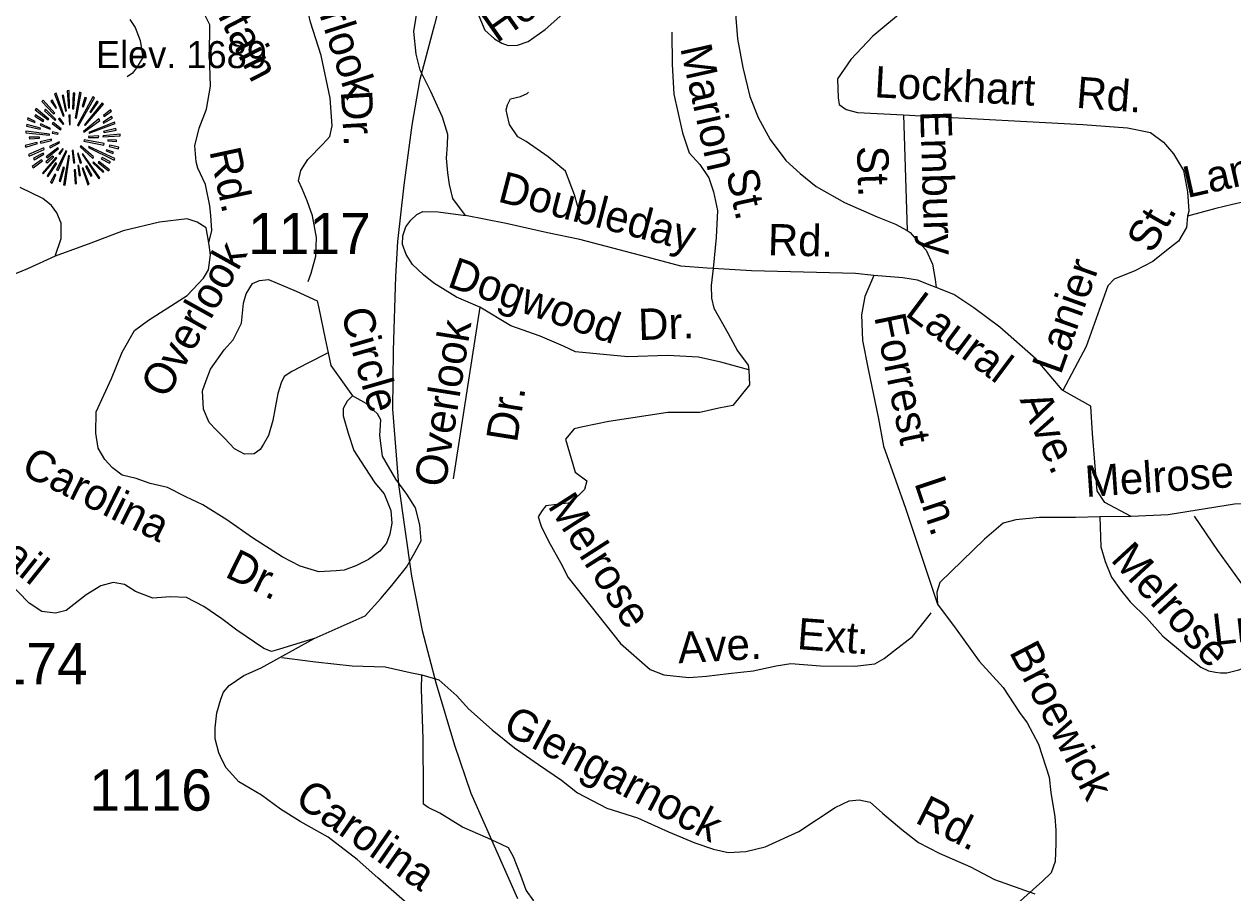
# Model space of a CAD drawing. Extents: x 990631 to 1056237, y 535999 to 585651.
# Drawn here: x 1027764 to 1031429, y 544903 to 547537 of the extents above; entities that cross this region are included whole.
import ezdxf

# ---------------------------------------------------------------- set-up
doc = ezdxf.new("R2010")
doc.units = 0
for name, color, linetype in [('Exist Boundary Political City Limit New', 7, 'Continuous'), ('Exist Geographical Mountain Summit CELL', 7, 'Continuous'), ('Exist Road Non-System Type 51', 7, 'Continuous'), ('Exist Road Non-System Type 51 Label', 7, 'Continuous'), ('Exist Road Secondary Type 51 Attributed', 7, 'Continuous'), ('Exist Road Secondary Type 51 Label', 7, 'Continuous'), ('Exist Road Secondary Type 51 Number Label', 7, 'Continuous'), ('Exist Survey Geodetic Marker Label', 7, 'Continuous')]:
    doc.layers.add(name, color=color, linetype=linetype)

msp = doc.modelspace()

# ---------------------------------------------------------------- linework, layer by layer
at = {"layer": 'Exist Boundary Political City Limit New'}
msp.add_lwpolyline([(1029072.6, 547792.1), (1029008.1, 547536.1), (1028962.4, 547365.4), (1028939.9, 547230.2), (1028915.8, 547048.9), (1028895.9, 546877.4), (1028890.6, 546771.5), (1028883.1, 546547.6), (1028881.1, 546369.6), (1028899.5, 546140.7), (1028938.3, 545863.2), (1028970.8, 545698.1), (1029013.4, 545536.6), (1029069.2, 545350.6), (1029118.5, 545204.8), (1029259.9, 544885.8)], dxfattribs=at)
at = {"layer": 'Exist Geographical Mountain Summit CELL'}
for points in [[(1027856, 547325.1), (1027882.1, 547258.2), (1027885.1, 547259.2), (1027861.1, 547327.6)], [(1027889.8, 547273.1), (1027892.3, 547273.8), (1027883.3, 547321.8), (1027878.9, 547320.7)], [(1027894.5, 547334.5), (1027898.6, 547282.5), (1027901.8, 547282.9), (1027900.4, 547335.6)], [(1027910.5, 547280.4), (1027914.5, 547280.4), (1027918.1, 547327.6), (1027912.7, 547327.6)], [(1027922.5, 547252), (1027937.4, 547329), (1027931.9, 547330.8), (1027919.2, 547252.8)], [(1027817.5, 547301.8), (1027853.4, 547264.4), (1027856.8, 547266.9), (1027821.5, 547306.5)], [(1027845.1, 547303.3), (1027860.7, 547281.5), (1027862.5, 547282.9), (1027849.1, 547307.3)], [(1027925.8, 547230.2), (1027928.7, 547228.4), (1027977.3, 547313), (1027971.9, 547316.7)], [(1027940.3, 547287.2), (1027943.6, 547286.1), (1027953, 547313), (1027948.3, 547314.8)], [(1027946.8, 547231.6), (1027949, 547229.5), (1028004.6, 547293.8), (1028000.6, 547298.5)], [(1027984.3, 547303.3), (1027963.2, 547269.8), (1027966.1, 547268.7), (1027988.6, 547300)], [(1027774.3, 547247.3), (1027796.7, 547238.6), (1027797.8, 547241.5), (1027775.7, 547252.4)], [(1027796, 547258.2), (1027821.8, 547241.8), (1027824, 547244.4), (1027798.9, 547262.2)], [(1027797.1, 547277.1), (1027836.7, 547246.5), (1027838.9, 547248.7), (1027800.8, 547281.5)], [(1027825.4, 547274.1), (1027858.2, 547245.1), (1027860.4, 547247.3), (1027828.4, 547279.3)], [(1027868.7, 547248.7), (1027882.5, 547232.3), (1027884.7, 547234.5), (1027872, 547251.7)], [(1027900, 547261.1), (1027901.4, 547232), (1027904, 547232.3), (1027904, 547261.4)], [(1027943.6, 547211.7), (1027945.4, 547209.1), (1027994, 547245.1), (1027990.8, 547249.5)], [(1028004.6, 547236.8), (1028032.2, 547251.7), (1028029.3, 547256.7), (1028003.2, 547239.3)], [(1028004.6, 547259.6), (1028006.5, 547257.1), (1028029.3, 547273.4), (1028025.7, 547277.1)], [(1027768.7, 547206.9), (1027840.7, 547200), (1027841.1, 547202.9), (1027768.7, 547212)], [(1027771.3, 547228), (1027812.7, 547218.6), (1027813.9, 547221.8), (1027772.4, 547232.7)], [(1027812.7, 547230.2), (1027843.3, 547218.2), (1027844.4, 547220.4), (1027814.9, 547234.2)], [(1027849.1, 547235.7), (1027874.2, 547216.7), (1027876.3, 547219.6), (1027851.6, 547238.9)], [(1027849.4, 547205.9), (1027866.5, 547203.7), (1027866.9, 547205.9), (1027850.2, 547210.2)], [(1027960.6, 547208.8), (1027961.7, 547206.5), (1028039.9, 547235.3), (1028038.1, 547240)], [(1028006.5, 547208.8), (1028043.2, 547215.3), (1028041.7, 547220.8), (1028005, 547211)], [(1027767.3, 547169.2), (1027768.7, 547164), (1027804.8, 547174.6), (1027802.6, 547177.9)], [(1027780.8, 547189.5), (1027810.5, 547191), (1027810.5, 547194.6), (1027779.7, 547194.6)], [(1027813.1, 547180.5), (1027814.2, 547175.7), (1027847.3, 547184.1), (1027846.6, 547187.7)], [(1027840.7, 547166.2), (1027842.9, 547161.5), (1027871.7, 547176.7), (1027870.6, 547180.1)], [(1027945, 547182.3), (1028005.7, 547170.3), (1028006.8, 547174.6), (1027946.1, 547185.9)], [(1027959.6, 547196.1), (1027959.6, 547193.2), (1027989.7, 547193.2), (1027990.4, 547198.2)], [(1028002.8, 547195), (1028055.2, 547198.2), (1028055.5, 547202.9), (1028003.2, 547198.2)], [(1028017.7, 547183), (1028044.2, 547180.7), (1028044.2, 547185.1), (1028018.1, 547186.2)], [(1027777.1, 547141.5), (1027779.7, 547136.8), (1027825.1, 547156.8), (1027823.6, 547161.5)], [(1027794.6, 547125.6), (1027823.6, 547142.3), (1027821.5, 547145.9), (1027792.4, 547130.6)], [(1027834.6, 547116.5), (1027853.8, 547134.6), (1027850.5, 547136.8), (1027830.2, 547119.7)], [(1027830.9, 547135), (1027833.8, 547131.3), (1027868.3, 547159.7), (1027866.5, 547162.2)], [(1027862.5, 547095), (1027866.9, 547093.2), (1027893.4, 547151.7), (1027890.9, 547152.5)], [(1027869.4, 547144.4), (1027872.7, 547141.5), (1027882.9, 547157.9), (1027881, 547159.3)], [(1027883.9, 547049.6), (1027888.7, 547048.5), (1027901.4, 547137.9), (1027898.2, 547138.7)], [(1027909.4, 547153.6), (1027913.4, 547116.5), (1027917.8, 547116.8), (1027912.7, 547154.3)], [(1027925.4, 547144.8), (1027934.1, 547115), (1027938.1, 547116.8), (1027927.6, 547145.9)], [(1027933.8, 547165.2), (1027972.3, 547129.9), (1027974.8, 547134.2), (1027935.6, 547167.4)], [(1027939.9, 547142.6), (1027990.4, 547067.8), (1027994, 547070.6), (1027942.5, 547143.7)], [(1027958.8, 547162.6), (1028037, 547124.4), (1028038.8, 547129.9), (1027960.3, 547165.5)], [(1028012.3, 547152.5), (1028033.3, 547144.4), (1028035.1, 547148.8), (1028013.7, 547155.7)], [(1028021.8, 547165.8), (1028050, 547158.6), (1028050.8, 547164), (1028022.8, 547170.3)], [(1027788.4, 547104.8), (1027791.3, 547100.8), (1027819.7, 547121.9), (1027817.1, 547125.2)], [(1027819.3, 547085.2), (1027822.2, 547082.7), (1027862.9, 547130.3), (1027860, 547132.4)], [(1027859.3, 547116.5), (1027834.2, 547077.2), (1027837.4, 547074.7), (1027863.3, 547114.3)], [(1027874.2, 547059.8), (1027886.1, 547102.6), (1027882.5, 547103), (1027869.8, 547060.8)], [(1027935.2, 547078.3), (1027929.8, 547108.1), (1027926.5, 547108.1), (1027930.9, 547077.2)], [(1027939.9, 547099.8), (1027957.4, 547049.9), (1027961.7, 547051.7), (1027942.9, 547100.5)], [(1027950.4, 547105.5), (1027966.4, 547076.1), (1027970.5, 547078.3), (1027954.2, 547107)], [(1027972.3, 547116.8), (1028002.4, 547087.7), (1028005.7, 547090.3), (1027974.5, 547119.3)], [(1027989, 547117.5), (1028019.5, 547091.7), (1028022.8, 547095.4), (1027990.8, 547120.1)], [(1027998.1, 547128.5), (1028023.2, 547115.4), (1028025.7, 547119), (1028000.3, 547132.4)], [(1027844.4, 547058), (1027849.1, 547055.1), (1027860, 547079.7), (1027856.8, 547081.9)], [(1027915.6, 547095), (1027919.2, 547052.5), (1027923.2, 547053.5), (1027919.9, 547095)]]:
    msp.add_lwpolyline(points, close=True, dxfattribs=at)
at = {"layer": 'Exist Road Non-System Type 51'}
msp.add_line((1030430.6, 547262.1), (1030441.3, 546911.3), dxfattribs=at)
for points in [[(1031309.5, 548038.3), (1031260.4, 548001.9), (1031205.1, 547943.5), (1031080.4, 547861.3), (1030939.4, 547772.2), (1030797.3, 547688.6), (1030701.1, 547634.2), (1030601.4, 547623.1), (1030500.5, 547617.5), (1030433.6, 547579.8), (1030337.5, 547500.4), (1030270.6, 547429.3), (1030230.6, 547371.3), (1030232, 547313.4), (1030235.4, 547293.3), (1030257, 547277.6), (1030290.7, 547268.5), (1030430.6, 547262.1)], [(1029102.8, 546956.5), (1029064.4, 547007.8), (1029053.9, 547050.3), (1029049.2, 547086.4), (1029044.7, 547130.5), (1029047.9, 547170.4), (1029048.9, 547202.4), (1029032.8, 547255), (1028997.3, 547332.3), (1028965.4, 547397.4), (1028953, 547445.8), (1028945.4, 547514.2), (1028957.9, 547589.8), (1028961.7, 547649.7), (1028965.5, 547695.7)], [(1028625.8, 546756.2), (1028634.8, 546782), (1028648.4, 546833.6), (1028650.3, 546889.6), (1028638.5, 546956), (1028622, 547000.6), (1028607.3, 547037.1), (1028596, 547061.5), (1028603, 547093.2), (1028624.1, 547126.6), (1028669.8, 547173.1), (1028690.5, 547196.5), (1028697.6, 547228.3), (1028692.5, 547312.4), (1028664.6, 547441.5), (1028632.1, 547542.5), (1028618.1, 547605)], [(1029143, 547561.6), (1029161.5, 547518.9), (1029190.8, 547491.9), (1029212.4, 547479.2), (1029232, 547472.6), (1029260.3, 547473.6), (1029292.5, 547484.6), (1029343.8, 547520.8), (1029415.9, 547584.5)], [(1029920.4, 547580.7), (1029927.6, 547492.3), (1029942.9, 547405.8), (1029964.1, 547317.1), (1029990.1, 547254.2), (1030025.9, 547187), (1030073.9, 547123.4), (1030116.7, 547083.9), (1030165.3, 547044.3), (1030251.9, 546995.6), (1030350.5, 546952.4), (1030405.9, 546930.7), (1030441.3, 546911.3)], [(1028084.1, 547550.8), (1028101.2, 547526.2), (1028115.8, 547487.7), (1028124.2, 547435.6), (1028105.1, 547404.1), (1028092.6, 547388.6), (1028076.2, 547377.1)], [(1028324.4, 546873.5), (1028332.9, 546910.9), (1028330.4, 546956.2), (1028327.4, 546986.3), (1028313.5, 547051), (1028291.1, 547099.7), (1028285.7, 547119.8), (1028281.4, 547168.1), (1028295.1, 547221.6), (1028317.1, 547279), (1028329.5, 547348.6), (1028326.6, 547442.7), (1028327.6, 547534.7), (1028308.8, 547571.5)], [(1029728.2, 547512.7), (1029729, 547414.7), (1029734.2, 547324.3), (1029760.5, 547207.6), (1029780.4, 547146.7), (1029813.3, 547111.7), (1029840.1, 547070.9), (1029854.7, 547028.4), (1029866.9, 546971.9), (1029862.3, 546890), (1029853.2, 546796.1)], [(1029451.1, 546954.8), (1029433.2, 547019.6), (1029405.4, 547090.6), (1029352.9, 547134.3), (1029286.4, 547180.6), (1029260.9, 547195.3), (1029236.2, 547232.3), (1029229, 547262.4), (1029225.5, 547276.7), (1029230, 547292.6), (1029238.8, 547310.2), (1029268.9, 547317.2), (1029289.3, 547326.6), (1029293.4, 547330.3)], [(1030430.6, 547262.1), (1030484.5, 547258.4), (1030974, 547232.5), (1031109.8, 547222.2), (1031179.3, 547208), (1031218.4, 547178.8), (1031249.3, 547143.8), (1031279.7, 547092.7), (1031291.6, 547028.3), (1031295.8, 546970.2), (1031291.3, 546954.2)], [(1031757, 547063.3), (1031687.9, 547029.7), (1031623.3, 547011.6), (1031569, 547005.3), (1031499, 547005.7), (1031428.4, 546989.9), (1031378, 546977.5), (1031291.3, 546954.2)], [(1029961.4, 546488.7), (1029876.1, 546511.4), (1029808.6, 546527.5), (1029714.6, 546532.4), (1029594.5, 546528.3), (1029436.4, 546543.5), (1029399.9, 546560.3), (1029328.7, 546590.8), (1029239.7, 546621.8), (1029145.6, 546678.9), (1029074.6, 546709.3), (1029006, 546751.5), (1028974.7, 546776.6), (1028941.8, 546807.9), (1028922.8, 546838.5), (1028911.8, 546868.9), (1028912.7, 546894.9), (1028921.7, 546922.5), (1028936.3, 546942), (1028954.8, 546959.4), (1028973.2, 546968.9), (1029019.2, 546967.3), (1029102.8, 546956.5)], [(1029853.2, 546796.1), (1029835.2, 546796.7), (1029755.5, 546803.3), (1029668.1, 546826.3), (1029448.7, 546883.4), (1029351.2, 546904.2), (1029226.1, 546932.4), (1029102.8, 546956.5)], [(1031291.3, 546954.2), (1031288.2, 546920.3), (1031264.7, 546879), (1031228, 546850.3), (1031186.9, 546817.5), (1031131.9, 546789.2), (1031068.9, 546763.3), (1031050.3, 546743.8), (1031019.6, 546658.8), (1030984.4, 546559.9), (1030914.1, 546426)], [(1030441.3, 546911.3), (1030451.2, 546905.1), (1030462.7, 546890.7), (1030499.5, 546851.6), (1030518.1, 546809), (1030526.5, 546762.6), (1030529.9, 546738.5)], [(1029853.2, 546796.1), (1029847.5, 546744.4), (1029848.4, 546706.4), (1029855.4, 546676.1), (1029899, 546598.5), (1029927.2, 546545.8), (1029959.9, 546502.7), (1029961.4, 546488.7)], [(1030340.9, 546774.5), (1030285, 546780.4), (1029969.1, 546788.6), (1029853.2, 546796.1)], [(1030340.9, 546774.5), (1030312.8, 546711.5), (1030303.1, 546655.6), (1030306.5, 546577.5), (1030323.8, 546491), (1030355, 546339.9), (1030370.3, 546257.3), (1030407, 546152), (1030436.3, 546069.1), (1030533.1, 545777.7)], [(1030529.9, 546738.5), (1030515.9, 546743), (1030472.5, 546760.5), (1030428.6, 546767.7), (1030340.9, 546774.5)], [(1030914.1, 546426), (1030912.1, 546428.1), (1030833, 546520.7), (1030722.1, 546618.2), (1030643.9, 546676.8), (1030583.2, 546716.8), (1030529.9, 546738.5)], [(1029145.6, 546678.9), (1029064.5, 546158.5)], [(1029961.4, 546488.7), (1029963.1, 546443.2), (1029912.9, 546380.5), (1029870.7, 546372.2), (1029812.6, 546359.6), (1029716.4, 546359.6), (1029536.9, 546332), (1029458.4, 546316.3), (1029432.2, 546309.4), (1029406.1, 546278.6), (1029435.4, 546178.2), (1029470.3, 546152), (1029463.6, 546126.3), (1029421.8, 546085.3), (1029379.8, 546080.8), (1029345.7, 546075.9), (1029335.2, 546062.1), (1029322.4, 546042.5), (1029331.5, 546014.3), (1029354.2, 545969.5), (1029391.8, 545902.1), (1029413.7, 545859.1), (1029572.6, 545658.4), (1029662, 545579.5), (1029703.7, 545564.1), (1029779.4, 545555.8), (1029833.5, 545560.1), (1029899.9, 545568), (1029974.2, 545575.5), (1030044.8, 545591.2), (1030088.9, 545597.8), (1030178.8, 545590.9), (1030282.8, 545589.7), (1030343.2, 545597.6), (1030371.7, 545612.9), (1030400.4, 545635.9), (1030457.9, 545680.2), (1030512.1, 545748.5), (1030514.2, 545752.3)], [(1031120.4, 546043.8), (1031040.5, 546086.7), (1031017.6, 546121.8), (1031003.1, 546295.9), (1030998.2, 546378.1), (1030914.1, 546426)], [(1031026, 546042.6), (1031028.8, 545952), (1031041.6, 545907.2), (1031060.8, 545860.3), (1031088.5, 545821.8), (1031118.3, 545785.6), (1031167.4, 545736.5), (1031216.4, 545681), (1031289, 545621.3), (1031331.6, 545587.1), (1031355.1, 545576.4), (1031376.4, 545572.2), (1031391.3, 545570), (1031410.5, 545570), (1031446.8, 545578.6), (1031523.6, 545608.4), (1031589.7, 545651.8)], [(1031312.2, 546044.9), (1031382.9, 545940.6), (1031474.8, 545813.5), (1031589.7, 545651.8), (1031647.3, 545578), (1031701.1, 545508.1), (1031782.2, 545413.4), (1031838, 545343.7), (1031904.5, 545297.5), (1032016.3, 545223.8), (1032211.5, 545133.5)], [(1028545.8, 545616.3), (1028647.4, 545602.8), (1028759.2, 545591.2), (1028859.1, 545587.7), (1028934.6, 545571.2), (1028970.3, 545564.1)], [(1029309.8, 544878.2), (1029286.8, 544911.1), (1029270.3, 544955.6), (1029248.1, 545012.3), (1029233, 545038.8), (1029211.4, 545049.7), (1029170, 545068.9), (1029093, 545101.7), (1029024.5, 545143.9), (1028989, 545161.2), (1028975.2, 545171.7), (1028974.6, 545209.7), (1028973.8, 545369.7), (1028968.8, 545520.1), (1028970.3, 545564.1)], [(1028970.3, 545564.1), (1029021.8, 545548.2), (1029076.2, 545500.3), (1029111.1, 545461.2), (1029182.8, 545396.7), (1029251.1, 545342.5), (1029323.5, 545292.1), (1029393.6, 545244.5), (1029442, 545206.2), (1029530.5, 545159.4), (1029623.8, 545130.6), (1029718.3, 545087.4), (1029797.3, 545054.8), (1029854.7, 545035.1), (1029898.5, 545025.6), (1029952.6, 545027.9), (1030011.1, 545041.9), (1030112.7, 545088.7), (1030223, 545161.3), (1030265.8, 545181.8), (1030295.9, 545184.8), (1030329.8, 545177.8), (1030366.7, 545144.6), (1030425.1, 545094.8), (1030475.7, 545055.2), (1030538.9, 545023.1), (1030633.5, 544982), (1030706.4, 544943.7), (1030829.1, 544899.6)]]:
    msp.add_lwpolyline(points, dxfattribs=at)
at = {"layer": 'Exist Road Secondary Type 51 Attributed'}
for points in [[(1027858, 546833.6), (1027875.9, 546887.1), (1027875.9, 546933), (1027863.1, 546964.4), (1027847, 546986.5), (1027820.6, 547007.8), (1027752, 547041.4)], [(1028760.1, 546410.3), (1028743.8, 546393.9), (1028731.3, 546371.4), (1028731.3, 546348.9), (1028746.3, 546296.4), (1028763.8, 546243.9), (1028797.1, 546192.2), (1028827, 546146.2), (1028856.1, 546112.9), (1028875.9, 546062.4), (1028878.5, 546023.9), (1028872.8, 545990.1), (1028862.9, 545963), (1028842.6, 545938.6), (1028808.2, 545913.1), (1028770.2, 545894.3), (1028734.3, 545881.3), (1028709.9, 545878.7), (1028657.5, 545876.6), (1028601.3, 545893.8), (1028546.3, 545921.3), (1028456.4, 545978.8), (1028378.9, 546033.8), (1028306.4, 546078.8), (1028253.9, 546103.9), (1028199, 546131.4), (1028146.5, 546143.9), (1028104, 546158.9), (1028061.5, 546168.9), (1028031.5, 546191.4), (1028009, 546216.4), (1027989, 546251.4), (1027981.5, 546296.4), (1027982.3, 546361.5), (1028028.8, 546462.2), (1028061.1, 546542), (1028098.5, 546608.3), (1028140.9, 546638.9), (1028258.2, 546713.7), (1028307.5, 546766.4), (1028322.7, 546791.9), (1028329.5, 546837.8), (1028324.4, 546873.5), (1028316.4, 546919.1), (1028288.9, 546936.6), (1028258.2, 546946.6), (1028174.9, 546936.4), (1028064.5, 546910), (1027965.9, 546872.7), (1027858, 546833.6)], [(1027858, 546833.6), (1027773.9, 546795.3), (1027706, 546766.8)], [(1028370.1, 546549), (1028397.6, 546579.2), (1028423.1, 546630.2), (1028429.7, 546690.8), (1028437.7, 546719.2), (1028456.4, 546750.4), (1028477.8, 546759.2), (1028504.8, 546762.3), (1028588.6, 546727.5), (1028652.1, 546697.8), (1028657.3, 546676), (1028676.6, 546582.3), (1028685.9, 546540.7)], [(1032634.9, 546613.6), (1032646.4, 546144.8), (1032622.2, 546131.5), (1032172.7, 546117.6), (1031794.5, 546092.8), (1031434.4, 546081.3), (1031232.6, 546049.3), (1031120.4, 546043.8), (1031026, 546042.6), (1030952.3, 546040.8), (1030843, 546041.3), (1030771.1, 546034.2), (1030732.4, 546023.3), (1030675.6, 545974.9), (1030540.3, 545843.8), (1030531.8, 545814.8), (1030533.1, 545777.7), (1030589.8, 545702.4), (1030659.5, 545605.7), (1030733.1, 545525.2), (1030782.6, 545449.5)], [(1028432.5, 546232.6), (1028402.3, 546248.7), (1028371.1, 546281.5), (1028346.6, 546307), (1028325.3, 546328.9), (1028308.1, 546368.9), (1028305, 546424.6), (1028316.5, 546456.4), (1028329, 546490.7), (1028370.1, 546549)], [(1028685.9, 546540.7), (1028624.5, 546508.9), (1028576.1, 546483.4), (1028552.7, 546468.9), (1028543.4, 546449.1), (1028532.9, 546417.3), (1028525.7, 546373.1), (1028518.4, 546334.6), (1028505.4, 546289.8), (1028489.8, 546262.8), (1028479.9, 546246.6), (1028461.1, 546233.6), (1028432.5, 546232.6)], [(1028685.9, 546540.7), (1028694.4, 546502), (1028724.7, 546459.7), (1028760.1, 546410.3)], [(1028643.9, 545674.3), (1028798.5, 545742.3), (1028845.7, 545795.5), (1028878.5, 545835), (1028923.8, 545890.7), (1028948.8, 545935), (1028967.5, 545969.8), (1028963.8, 546018.7), (1028950.8, 546070.2), (1028924.8, 546111.3), (1028891.5, 546157.1), (1028850.4, 546226.5), (1028843.1, 546289.3), (1028845.7, 546336.7), (1028835.8, 546354.9), (1028801.2, 546386.4), (1028760.1, 546410.3)], [(1028643.9, 545674.3), (1028535.1, 545640.3), (1028513.9, 545634.4), (1028491, 545643.7), (1028408.9, 545698.8), (1028363.9, 545733.8), (1028308.9, 545771.3), (1028256.4, 545798.8), (1028207.2, 545800.1), (1028154.5, 545796.7), (1028101.5, 545816.3), (1028067.9, 545837.5), (1028033.9, 545844.3), (1027996.5, 545834.1), (1027952.3, 545806.9), (1027891.2, 545759.3), (1027858.9, 545750.8), (1027818.1, 545755.9), (1027779, 545781.4), (1027711.6, 545851.3), (1027661.7, 545896.3), (1027619.2, 545938.8), (1027561.7, 545966.3)], [(1028933.7, 544863.6), (1028836.2, 544948.6), (1028773.8, 545003.6), (1028686.3, 545071.1), (1028601.3, 545118.6), (1028541.3, 545156.1), (1028483.9, 545198.6), (1028415.4, 545239.4), (1028376.2, 545282.3), (1028364.1, 545304.7), (1028354.4, 545327.6), (1028343.5, 545369.9), (1028342.9, 545402.9), (1028348.4, 545448.2), (1028360.5, 545489.9), (1028369, 545511.3), (1028386.2, 545531.6), (1028429.8, 545561.3), (1028482.5, 545585.1), (1028643.9, 545674.3)], [(1030782.6, 545449.5), (1030805.8, 545418.7), (1030839.7, 545353.6), (1030872.6, 545253.9), (1030877.4, 545206.8), (1030889.5, 545133), (1030891.9, 545093.1), (1030891.9, 545052), (1030890.7, 544997.6), (1030878.6, 544963.8), (1030852, 544938.4), (1030767.4, 544862.3)]]:
    msp.add_lwpolyline(points, dxfattribs=at)

# ---------------------------------------------------------------- texts
at = {"layer": 'Exist Road Non-System Type 51 Label'}
for s, rotation, p in [('Mountain', 297.1445, (1028218.2, 547820)), ('Overlook', 287.8599, (1028587.4, 547788.2)), ('Hog ', 35.1676, (1029197.6, 547477.9)), ('Marion', 282.6724, (1029753, 547465)), ('Lockhart', 356.9753, (1030340.7, 547315.3)), ('Rd.', 355.6476, (1030952.4, 547283.5)), ('Dr.', 273.4736, (1028724.1, 547333.4)), ('Embury', 271.7534, (1030481, 547273.2)), ('Rd.', 282.1255, (1028325.3, 547152.2)), ('St.', 271.7534, (1030289.2, 547166.6)), ('Lanier', 12.6131, (1031290.4, 547009.4)), ('Doubleday', 345.4157, (1029196.9, 546999.7)), ('St.', 282.2566, (1029892, 547088.6)), ('St.', 60.4478, (1031184.8, 546837.7)), ('Rd.', 358.5199, (1030018.4, 546836.6)), ('Dogwood', 340.7924, (1029043.6, 546742.2)), ('Lanier', 70.4111, (1030907, 546471)), ('Laural', 323.1714, (1030431.6, 546655.6)), ('Dr.', 1.9944, (1029627.6, 546578.6)), ('Overlook', 80.9713, (1029040.7, 546129.4)), ('Forrest', 281.6562, (1030341.3, 546649.8)), ('Dr.', 80.9713, (1029258.2, 546265.7)), ('Ave.', 293.5397, (1030781.9, 546398.2)), ('Ln.', 288.3659, (1030462.6, 546146.1)), ('Melrose', 302.5852, (1029349.7, 546076.1)), ('Melrose', 312.6118, (1031055.8, 545911.5)), ('Ln.', 6.3478, (1031372.6, 545653.3)), ('Ext.', 355.6666, (1030106, 545642.1)), ('Ave.', 3.1876, (1029748.3, 545598.7)), ('Glengarnock', 332.1268, (1029210.5, 545391)), ('Rd.', 333.0766, (1030461.9, 545117.4))]:
    msp.add_text(s, height=95, rotation=rotation, dxfattribs=at).set_placement(p)
at = {"layer": 'Exist Road Secondary Type 51 Label'}
for s, rotation, p in [('Overlook', 60.9002, (1028195.4, 546397.4)), ('Circle', 286.023, (1028723.5, 546663.5)), ('Carolina', 333.6546, (1027750.2, 546174.3)), ('Melrose', 3.8941, (1030983.9, 546102.8)), ('Trail', 321.2891, (1027594.8, 545986)), ('Dr.', 333.7951, (1028369.2, 545863)), ('Broewick', 297.5048, (1030749.4, 545633.5)), ('Carolina', 325.1172, (1028579.9, 545175.5))]:
    msp.add_text(s, height=95, rotation=rotation, dxfattribs=at).set_placement(p)
at = {"layer": 'Exist Road Secondary Type 51 Number Label'}
for s, p in [('1117', (1028443.3, 546839.5)), ('1174', (1027584.8, 545535.4)), ('1116', (1027961.7, 545151.9))]:
    msp.add_text(s, height=125, dxfattribs=at).set_placement(p)
at = {"layer": 'Exist Survey Geodetic Marker Label'}
msp.add_text('Elev. 1689', height=82.02, dxfattribs=at).set_placement((1027981.8, 547403.5))

doc.saveas('drawing.dxf')
